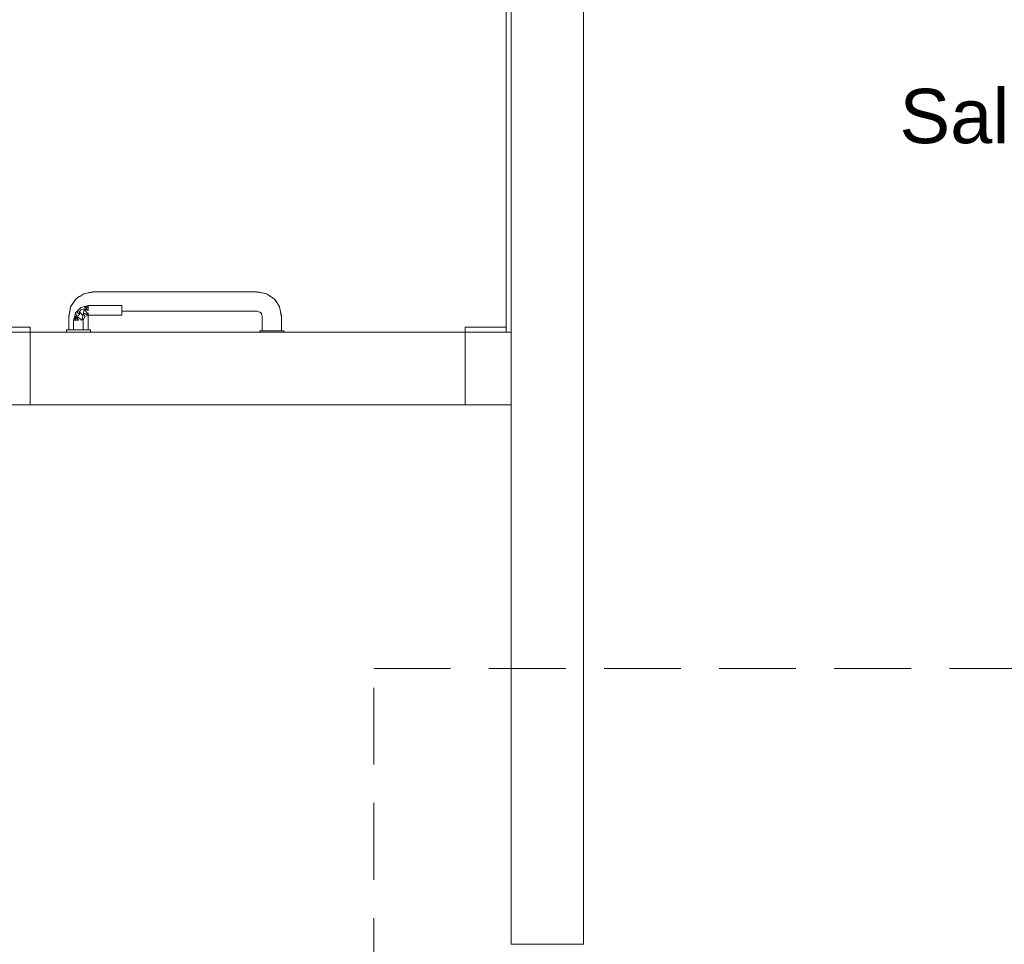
# Model space of a CAD drawing. Header units: millimetres. Extents: x 2 to 902, y -447 to 199.
# Tile 999 of 1056: x 67.83 to 71.9, y 180.93 to 184.75. Entities that reach past the tile are written whole.
import ezdxf

# ---------------------------------------------------------------- set-up
doc = ezdxf.new("R2010")
doc.units = ezdxf.units.MM
doc.header["$MEASUREMENT"] = 0
doc.linetypes.add('HIDDEN2', pattern=[0.47625, 0.3175, -0.15875])
doc.linetypes.add('NULL', pattern=[0])
for name, color, linetype, lineweight in [('Ambiente-Textos', 251, 'Continuous', 5), ('DI-Detalhes', 1, 'HIDDEN2', 9), ('IFC-Laje-Contorno', 134, 'Continuous', 5), ('IFC-Parede padrão-Contorno', 44, 'Continuous', 5), ('IFC-Porta-Contorno', 142, 'Continuous', 5)]:
    doc.layers.add(name, color=color, linetype=linetype, lineweight=lineweight)
doc.styles.add('Arial', font='arial.ttf')

msp = doc.modelspace()

# ---------------------------------------------------------------- linework, layer by layer
at = {"layer": 'DI-Detalhes'}
msp.add_lwpolyline([(69.2959, 182.0661), (76.6495, 182.0661), (76.6495, 173.0971), (69.2959, 173.0971), (69.2959, 182.0661)], dxfattribs=at)
at = {"layer": 'IFC-Laje-Contorno', "color": 7, "lineweight": 5}
msp.add_line((70.1638, 180.9252), (70.1638, 186.9173), dxfattribs=at)
msp.add_line((70.1638, 180.9252), (70.1638, 186.9173), dxfattribs=at)
at = {"layer": 'IFC-Parede padrão-Contorno', "color": 7, "lineweight": 5}
for p, q in [((69.8438, 184.2289), (69.8438, 187.2574)), ((69.8638, 183.0955), (69.8638, 187.2574)), ((70.1638, 180.9274), (70.1638, 185.0893)), ((69.8438, 183.4574), (69.8438, 184.2289)), ((67.2759, 183.4774), (67.8499, 183.4774)), ((67.2759, 183.4574), (67.8499, 183.4574)), ((67.8499, 183.4774), (67.8738, 183.4774)), ((67.8499, 183.4574), (67.8738, 183.4574)), ((67.8738, 183.4574), (67.8738, 183.4773)), ((67.8738, 183.158), (67.8738, 183.4574)), ((69.6738, 183.4774), (69.6741, 183.4774)), ((69.6738, 183.4574), (69.6738, 183.4774)), ((69.6738, 183.4574), (69.6738, 183.4574)), ((69.6738, 183.4574), (69.8146, 183.4574)), ((69.6738, 183.1574), (69.6738, 183.4568)), ((69.6741, 183.4774), (69.8438, 183.4774)), ((69.6742, 183.4574), (69.8638, 183.4574)), ((67.2759, 183.1574), (67.8499, 183.1574)), ((67.8499, 183.1574), (67.8588, 183.1574)), ((67.8588, 183.1574), (67.8738, 183.1574)), ((69.6738, 183.1574), (69.7955, 183.1574)), ((69.7955, 183.1574), (69.8638, 183.1574)), ((69.8638, 180.9274), (69.8638, 183.0955)), ((69.8638, 180.9274), (70.061, 180.9274)), ((70.061, 180.9274), (70.1638, 180.9274))]:
    msp.add_line(p, q, dxfattribs=at)
at = {"layer": 'IFC-Porta-Contorno', "color": 7, "lineweight": 5}
for p, q in [((68.0763, 183.6041), (68.0823, 183.6069)), ((68.0763, 183.6041), (68.0823, 183.6069)), ((68.0793, 183.6049), (68.0955, 183.6158)), ((68.0793, 183.6049), (68.0955, 183.6158)), ((68.0955, 183.6158), (68.1143, 183.6195)), ((68.0955, 183.6158), (68.1143, 183.6195)), ((68.1143, 183.6195), (68.1338, 183.6234)), ((68.1143, 183.6195), (68.1338, 183.6234)), ((68.1143, 183.6195), (68.1166, 183.6199)), ((68.1143, 183.6195), (68.1166, 183.6199)), ((68.1166, 183.6199), (68.1338, 183.622)), ((68.1166, 183.6199), (68.1338, 183.622)), ((68.1338, 183.6234), (68.4461, 183.6234)), ((68.4461, 183.6234), (68.5015, 183.6234)), ((68.5015, 183.6234), (68.8138, 183.6234)), ((68.8138, 183.6234), (68.8333, 183.6195)), ((68.8138, 183.6234), (68.8333, 183.6195)), ((68.8138, 183.622), (68.8309, 183.6199)), ((68.8138, 183.622), (68.8309, 183.6199)), ((68.8309, 183.6199), (68.8333, 183.6195)), ((68.8309, 183.6199), (68.8333, 183.6195)), ((68.8315, 183.6199), (68.8324, 183.6198)), ((68.8315, 183.6199), (68.8324, 183.6198)), ((68.8324, 183.6198), (68.8521, 183.6158)), ((68.8324, 183.6198), (68.8521, 183.6158)), ((68.8521, 183.6158), (68.8683, 183.6049)), ((68.8521, 183.6158), (68.8683, 183.6049)), ((68.8624, 183.6088), (68.875, 183.6012)), ((68.8624, 183.6088), (68.875, 183.6012)), ((68.0414, 183.5617), (68.0522, 183.5779)), ((68.0414, 183.5617), (68.0522, 183.5779)), ((68.0483, 183.572), (68.056, 183.5846)), ((68.0483, 183.572), (68.056, 183.5846)), ((68.056, 183.5846), (68.0631, 183.5941)), ((68.056, 183.5846), (68.0631, 183.5941)), ((68.0631, 183.5941), (68.0763, 183.6041)), ((68.0631, 183.5941), (68.0763, 183.6041)), ((68.0631, 183.5941), (68.0715, 183.6003)), ((68.0631, 183.5941), (68.0715, 183.6003)), ((68.0715, 183.6003), (68.0793, 183.6049)), ((68.0715, 183.6003), (68.0793, 183.6049)), ((68.1053, 183.5651), (68.1095, 183.5663)), ((68.1053, 183.5651), (68.1095, 183.5663)), ((68.1095, 183.5663), (68.1138, 183.5674)), ((68.1095, 183.5663), (68.1138, 183.5674)), ((68.1138, 183.5674), (68.2538, 183.5674)), ((68.1138, 183.5674), (68.2538, 183.5674)), ((68.2538, 183.5667), (68.2538, 183.5674)), ((68.2538, 183.5667), (68.2538, 183.5674)), ((68.2538, 183.5647), (68.2538, 183.5667)), ((68.2538, 183.5647), (68.2538, 183.5667)), ((68.875, 183.6012), (68.8845, 183.5941)), ((68.875, 183.6012), (68.8845, 183.5941)), ((68.8845, 183.5941), (68.8907, 183.5857)), ((68.8845, 183.5941), (68.8945, 183.5809)), ((68.8845, 183.5941), (68.8907, 183.5857)), ((68.8845, 183.5941), (68.8945, 183.5809)), ((68.8907, 183.5857), (68.8953, 183.5779)), ((68.8907, 183.5857), (68.8953, 183.5779)), ((68.8945, 183.5809), (68.8973, 183.5749)), ((68.8945, 183.5809), (68.8973, 183.5749)), ((68.8953, 183.5779), (68.9062, 183.5617)), ((68.8953, 183.5779), (68.9062, 183.5617)), ((68.0338, 183.5234), (68.0377, 183.5429)), ((68.0338, 183.5234), (68.0377, 183.5429)), ((68.0352, 183.5234), (68.0372, 183.5406)), ((68.0352, 183.5234), (68.0372, 183.5406)), ((68.0372, 183.5406), (68.0377, 183.5429)), ((68.0372, 183.5406), (68.0377, 183.5429)), ((68.0373, 183.541), (68.0374, 183.542)), ((68.0373, 183.541), (68.0374, 183.542)), ((68.0374, 183.542), (68.0414, 183.5617)), ((68.0374, 183.542), (68.0414, 183.5617)), ((68.0583, 183.5244), (68.0618, 183.5374)), ((68.0583, 183.5244), (68.0618, 183.5374)), ((68.0618, 183.5374), (68.0673, 183.5429)), ((68.0618, 183.5374), (68.0673, 183.5429)), ((68.0618, 183.5374), (68.0672, 183.524)), ((68.0618, 183.5374), (68.0672, 183.524)), ((68.0672, 183.524), (68.0787, 183.5285)), ((68.0672, 183.524), (68.0787, 183.5285)), ((68.0673, 183.5429), (68.0728, 183.5484)), ((68.0673, 183.5429), (68.0728, 183.5484)), ((68.0673, 183.5429), (68.0785, 183.5414)), ((68.0673, 183.5429), (68.0787, 183.5285)), ((68.0673, 183.5429), (68.0785, 183.5414)), ((68.0673, 183.5429), (68.0787, 183.5285)), ((68.0728, 183.5484), (68.0838, 183.5593)), ((68.0728, 183.5484), (68.0783, 183.5539)), ((68.0783, 183.5539), (68.0838, 183.5593)), ((68.0785, 183.5414), (68.083, 183.5493)), ((68.0785, 183.5414), (68.083, 183.5493)), ((68.0785, 183.5414), (68.0787, 183.5285)), ((68.0785, 183.5414), (68.0918, 183.5255)), ((68.0785, 183.5414), (68.0787, 183.5285)), ((68.0785, 183.5414), (68.0918, 183.5255)), ((68.083, 183.5493), (68.0971, 183.554)), ((68.083, 183.5493), (68.0971, 183.554)), ((68.0838, 183.5593), (68.0968, 183.5628)), ((68.0838, 183.5593), (68.0968, 183.5628)), ((68.09, 183.517), (68.0918, 183.5255)), ((68.09, 183.517), (68.0918, 183.5255)), ((68.0918, 183.5255), (68.0952, 183.5364)), ((68.0918, 183.5255), (68.0952, 183.5364)), ((68.0952, 183.5364), (68.0971, 183.554)), ((68.0952, 183.5364), (68.0971, 183.554)), ((68.0952, 183.5364), (68.1138, 183.5301)), ((68.0952, 183.5364), (68.1138, 183.5274)), ((68.0952, 183.5364), (68.0996, 183.5215)), ((68.0952, 183.5364), (68.1138, 183.5301)), ((68.0952, 183.5364), (68.1138, 183.5274)), ((68.0952, 183.5364), (68.0996, 183.5215)), ((68.0968, 183.5628), (68.1053, 183.5651)), ((68.0968, 183.5628), (68.1053, 183.5651)), ((68.0968, 183.5628), (68.1138, 183.5574)), ((68.0968, 183.5628), (68.1138, 183.5474)), ((68.0968, 183.5628), (68.1138, 183.5574)), ((68.0968, 183.5628), (68.1138, 183.5474)), ((68.0971, 183.554), (68.1138, 183.5301)), ((68.0971, 183.554), (68.1138, 183.5474)), ((68.0971, 183.554), (68.1138, 183.5301)), ((68.0971, 183.554), (68.1138, 183.5474)), ((68.1053, 183.5651), (68.1138, 183.5574)), ((68.1053, 183.5651), (68.1138, 183.5574)), ((68.1067, 183.5245), (68.1138, 183.5274)), ((68.1067, 183.5245), (68.1138, 183.5274)), ((68.1138, 183.5615), (68.1138, 183.5647)), ((68.1138, 183.5615), (68.1138, 183.5647)), ((68.1138, 183.5574), (68.1138, 183.5615)), ((68.1138, 183.5574), (68.1138, 183.5615)), ((68.1138, 183.5526), (68.1138, 183.5574)), ((68.1138, 183.5526), (68.1138, 183.5574)), ((68.1138, 183.5474), (68.1138, 183.5526)), ((68.1138, 183.5474), (68.1138, 183.5526)), ((68.1138, 183.5332), (68.1138, 183.5374)), ((68.1138, 183.5332), (68.1138, 183.5374)), ((68.1138, 183.5301), (68.1138, 183.5332)), ((68.1138, 183.5301), (68.1138, 183.5332)), ((68.1138, 183.5234), (68.1154, 183.5274)), ((68.1138, 183.5274), (68.2538, 183.5274)), ((68.1138, 183.5234), (68.1154, 183.5274)), ((68.1138, 183.5274), (68.2538, 183.5274)), ((68.2538, 183.5615), (68.2538, 183.5647)), ((68.2538, 183.5615), (68.2538, 183.5647)), ((68.2538, 183.5574), (68.2538, 183.5615)), ((68.2538, 183.5574), (68.2538, 183.5615)), ((68.2538, 183.5526), (68.2538, 183.5574)), ((68.2538, 183.5526), (68.2538, 183.5574)), ((68.2538, 183.5474), (68.2538, 183.5526)), ((68.2538, 183.5474), (68.2538, 183.5526)), ((68.2538, 183.5422), (68.2538, 183.5474)), ((68.2538, 183.5422), (68.2538, 183.5474)), ((68.2538, 183.5434), (68.4461, 183.5434)), ((68.2538, 183.5374), (68.2538, 183.5422)), ((68.2538, 183.5374), (68.2538, 183.5422)), ((68.2538, 183.5332), (68.2538, 183.5374)), ((68.2538, 183.5332), (68.2538, 183.5374)), ((68.2538, 183.5301), (68.2538, 183.5332)), ((68.2538, 183.5301), (68.2538, 183.5332)), ((68.2538, 183.5281), (68.2538, 183.5301)), ((68.2538, 183.5281), (68.2538, 183.5301)), ((68.2538, 183.5274), (68.2538, 183.5281)), ((68.2538, 183.5274), (68.2538, 183.5281)), ((68.4461, 183.5434), (68.5015, 183.5434)), ((68.5015, 183.5434), (68.8138, 183.5434)), ((68.8138, 183.5434), (68.8279, 183.5376)), ((68.8138, 183.5434), (68.8279, 183.5376)), ((68.8231, 183.5419), (68.8319, 183.5339)), ((68.8231, 183.5419), (68.8319, 183.5339)), ((68.8279, 183.5375), (68.8338, 183.5234)), ((68.8279, 183.5375), (68.8338, 183.5234)), ((68.9062, 183.5617), (68.9099, 183.5429)), ((68.9062, 183.5617), (68.9099, 183.5429)), ((68.9099, 183.5429), (68.9103, 183.5406)), ((68.9099, 183.5429), (68.9138, 183.5234)), ((68.9099, 183.5429), (68.9103, 183.5406)), ((68.9099, 183.5429), (68.9138, 183.5234)), ((68.9103, 183.5406), (68.9124, 183.5234)), ((68.9103, 183.5406), (68.9124, 183.5234)), ((68.0338, 183.4674), (68.0338, 183.5234)), ((68.0338, 183.4674), (68.0338, 183.5234)), ((68.0538, 183.5074), (68.0549, 183.5116)), ((68.0538, 183.5074), (68.0549, 183.5116)), ((68.0538, 183.4674), (68.0538, 183.5074)), ((68.0538, 183.4674), (68.0538, 183.5074)), ((68.0549, 183.5116), (68.0561, 183.5159)), ((68.0549, 183.5116), (68.0561, 183.5159)), ((68.0561, 183.5159), (68.0583, 183.5244)), ((68.0561, 183.5159), (68.0583, 183.5244)), ((68.0561, 183.5159), (68.0638, 183.5074)), ((68.0561, 183.5159), (68.0638, 183.5074)), ((68.0565, 183.5074), (68.0596, 183.5074)), ((68.0565, 183.5074), (68.0596, 183.5074)), ((68.0583, 183.5244), (68.0738, 183.5074)), ((68.0583, 183.5244), (68.0638, 183.5074)), ((68.0583, 183.5244), (68.0738, 183.5074)), ((68.0583, 183.5244), (68.0638, 183.5074)), ((68.0596, 183.5074), (68.0638, 183.5074)), ((68.0596, 183.5074), (68.0638, 183.5074)), ((68.0638, 183.5074), (68.0686, 183.5074)), ((68.0638, 183.5074), (68.0686, 183.5074)), ((68.0672, 183.524), (68.0879, 183.5074)), ((68.0672, 183.524), (68.0738, 183.5074)), ((68.0672, 183.524), (68.0879, 183.5074)), ((68.0672, 183.524), (68.0738, 183.5074)), ((68.0686, 183.5074), (68.0738, 183.5074)), ((68.0686, 183.5074), (68.0738, 183.5074)), ((68.0838, 183.5074), (68.0879, 183.5074)), ((68.0838, 183.5074), (68.0879, 183.5074)), ((68.0879, 183.5074), (68.09, 183.517)), ((68.0879, 183.5074), (68.09, 183.517)), ((68.09, 183.517), (68.0938, 183.5074)), ((68.09, 183.517), (68.0938, 183.5074)), ((68.0938, 183.5074), (68.0967, 183.5145)), ((68.0938, 183.5074), (68.0967, 183.5145)), ((68.0938, 183.4674), (68.0938, 183.5074)), ((68.0938, 183.4674), (68.0938, 183.5074)), ((68.0967, 183.5145), (68.0996, 183.5215)), ((68.0967, 183.5145), (68.0996, 183.5215)), ((68.0996, 183.5215), (68.1067, 183.5245)), ((68.0996, 183.5215), (68.1067, 183.5245)), ((68.1138, 183.4674), (68.1138, 183.5234)), ((68.1138, 183.4674), (68.1138, 183.5234)), ((68.8338, 183.4634), (68.8338, 183.5234)), ((68.8338, 183.4634), (68.8338, 183.5234)), ((68.9138, 183.4634), (68.9138, 183.5234)), ((68.9138, 183.4634), (68.9138, 183.5234)), ((67.8738, 183.4574), (67.8818, 183.4574)), ((67.8738, 183.158), (67.8738, 183.4574)), ((67.8738, 183.1574), (67.8738, 183.4568)), ((67.8739, 183.4574), (67.8818, 183.4574)), ((67.8818, 183.4574), (69.3218, 183.4574)), ((67.8818, 183.4574), (68.2258, 183.4574)), ((67.9138, 183.4574), (68.907, 183.4574)), ((68.0238, 183.4574), (68.0238, 183.4674)), ((68.0238, 183.4674), (68.0255, 183.4674)), ((68.0238, 183.4574), (68.0238, 183.4674)), ((68.0238, 183.4674), (68.0255, 183.4674)), ((68.0255, 183.4674), (68.0305, 183.4674)), ((68.0255, 183.4674), (68.0305, 183.4674)), ((68.0305, 183.4674), (68.0384, 183.4674)), ((68.0305, 183.4674), (68.0384, 183.4674)), ((68.0384, 183.4674), (68.0488, 183.4674)), ((68.0384, 183.4674), (68.0488, 183.4674)), ((68.0488, 183.4674), (68.0608, 183.4674)), ((68.0488, 183.4674), (68.0608, 183.4674)), ((68.0596, 183.4674), (68.0638, 183.4674)), ((68.0596, 183.4674), (68.0638, 183.4674)), ((68.0608, 183.4674), (68.0738, 183.4674)), ((68.0608, 183.4674), (68.0738, 183.4674)), ((68.0738, 183.4674), (68.0867, 183.4674)), ((68.0738, 183.4674), (68.0867, 183.4674)), ((68.0838, 183.4674), (68.0879, 183.4674)), ((68.0838, 183.4674), (68.0879, 183.4674)), ((68.0867, 183.4674), (68.0988, 183.4674)), ((68.0867, 183.4674), (68.0988, 183.4674)), ((68.0988, 183.4674), (68.1091, 183.4674)), ((68.0988, 183.4674), (68.1091, 183.4674)), ((68.1091, 183.4674), (68.1171, 183.4674)), ((68.1091, 183.4674), (68.1171, 183.4674)), ((68.1171, 183.4674), (68.1221, 183.4674)), ((68.1171, 183.4674), (68.1221, 183.4674)), ((68.1221, 183.4674), (68.1238, 183.4674)), ((68.1221, 183.4674), (68.1238, 183.4674)), ((68.1238, 183.4574), (68.1238, 183.4674)), ((68.1238, 183.4574), (68.1238, 183.4674)), ((68.2258, 183.4574), (69.6658, 183.4574)), ((68.8238, 183.4574), (68.8238, 183.4634)), ((68.8238, 183.4634), (68.8255, 183.4634)), ((68.8238, 183.4574), (68.8238, 183.4634)), ((68.8238, 183.4634), (68.8255, 183.4634)), ((68.8255, 183.4634), (68.8305, 183.4634)), ((68.8255, 183.4634), (68.8305, 183.4634)), ((68.8305, 183.4634), (68.8384, 183.4634)), ((68.8305, 183.4634), (68.8384, 183.4634)), ((68.8352, 183.4634), (68.8392, 183.4634)), ((68.8352, 183.4634), (68.8392, 183.4634)), ((68.8384, 183.4634), (68.8488, 183.4634)), ((68.8384, 183.4634), (68.8488, 183.4634)), ((68.8455, 183.4634), (68.8538, 183.4634)), ((68.8455, 183.4634), (68.8538, 183.4634)), ((68.8488, 183.4634), (68.8608, 183.4634)), ((68.8488, 183.4634), (68.8608, 183.4634)), ((68.8538, 183.4634), (68.8634, 183.4634)), ((68.8538, 183.4634), (68.8634, 183.4634)), ((68.8608, 183.4634), (68.8738, 183.4634)), ((68.8608, 183.4634), (68.8738, 183.4634)), ((68.8738, 183.4634), (68.8867, 183.4634)), ((68.8738, 183.4634), (68.8867, 183.4634)), ((68.8841, 183.4634), (68.8938, 183.4634)), ((68.8841, 183.4634), (68.8938, 183.4634)), ((68.8867, 183.4634), (68.8988, 183.4634)), ((68.8867, 183.4634), (68.8988, 183.4634)), ((68.8938, 183.4634), (68.9021, 183.4634)), ((68.8938, 183.4634), (68.9021, 183.4634)), ((68.8988, 183.4634), (68.9091, 183.4634)), ((68.8988, 183.4634), (68.9091, 183.4634)), ((68.9084, 183.4634), (68.9124, 183.4634)), ((68.9084, 183.4634), (68.9124, 183.4634)), ((68.9091, 183.4634), (68.9171, 183.4634)), ((68.9091, 183.4634), (68.9171, 183.4634)), ((68.9171, 183.4634), (68.9221, 183.4634)), ((68.9171, 183.4634), (68.9221, 183.4634)), ((68.9221, 183.4634), (68.9238, 183.4634)), ((68.9221, 183.4634), (68.9238, 183.4634)), ((68.9238, 183.4574), (68.9238, 183.4634)), ((68.9238, 183.4574), (68.9238, 183.4634)), ((69.3218, 183.4574), (69.6658, 183.4574)), ((69.6658, 183.4574), (69.6738, 183.4574)), ((69.6658, 183.4574), (69.6738, 183.4574)), ((69.6738, 183.4568), (69.6738, 183.4574)), ((69.6738, 183.158), (69.6738, 183.4574)), ((69.6738, 183.1574), (69.6738, 183.4568)), ((67.8738, 183.1574), (67.8738, 183.158)), ((67.8738, 183.1574), (67.8818, 183.1574)), ((67.8738, 183.1574), (67.8818, 183.1574)), ((67.8818, 183.1574), (69.4418, 183.1574)), ((67.8818, 183.1574), (69.4418, 183.1574)), ((69.4418, 183.1574), (69.6658, 183.1574)), ((69.4418, 183.1574), (69.6658, 183.1574)), ((69.6658, 183.1574), (69.6738, 183.1574)), ((69.6658, 183.1574), (69.6737, 183.1574)), ((69.6737, 183.1574), (69.6738, 183.1574))]:
    msp.add_line(p, q, dxfattribs=at)

# ---------------------------------------------------------------- texts
at = {"layer": 'Ambiente-Textos', "color": 7, "linetype": 'NULL', "lineweight": 5, "insert": (72.6938, 184.2353), "char_height": 0.225, "width": 4.952035, "attachment_point": 8, "line_spacing_factor": 0.9, "style": 'Arial'}
msp.add_mtext('Sala de comando', dxfattribs=at)

doc.saveas('drawing.dxf')
